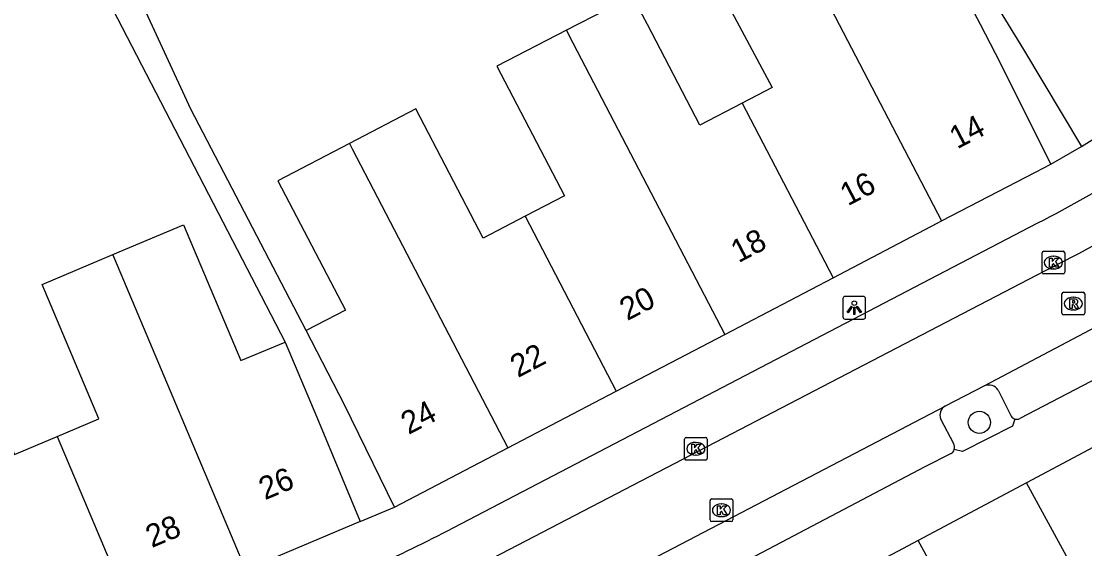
# Model space of a CAD drawing. Extents: x 159718 to 160783, y 383290 to 384030.
# Drawn here: x 160428.04 to 160474.83, y 383476.93 to 383500.14 of the extents above; entities that cross this region are included whole.
import ezdxf

# ---------------------------------------------------------------- set-up
doc = ezdxf.new("R2010")
doc.units = 0
for name, color, linetype in [('IMGEO_Boom', 7, 'Continuous'), ('IMGEO_Kolk', 7, 'Continuous'), ('IMGEO_Lichtpunt', 7, 'Continuous'), ('IMGEO_Pand', 7, 'Continuous'), ('IMGEO_Pand_nummerreeks', 7, 'Continuous'), ('IMGEO_Parkeervlak_open', 7, 'Continuous'), ('IMGEO_Rijbaan_lokaal_open', 7, 'Continuous'), ('IMGEO_Rioolput', 7, 'Continuous'), ('IMGEO_Voetpad_open', 7, 'Continuous')]:
    doc.layers.add(name, color=color, linetype=linetype)

msp = doc.modelspace()

# ---------------------------------------------------------------- linework, layer by layer
at = {"layer": 'IMGEO_Boom'}
msp.add_circle((160470.196, 383482.488), 0.489, dxfattribs=at)
at = {"layer": 'IMGEO_Kolk'}
for p, q in [((160472.953, 383489.095), (160472.953, 383489.947)), ((160473.028, 383490.021), (160473.88, 383490.021)), ((160473.954, 383489.947), (160473.954, 383489.095)), ((160473.441, 383489.801), (160473.466, 383489.801)), ((160473.88, 383489.021), (160473.028, 383489.021)), ((160473.464, 383489.241), (160473.439, 383489.241)), ((160457.22, 383480.899), (160457.22, 383481.751)), ((160457.295, 383481.825), (160458.147, 383481.825)), ((160457.708, 383481.605), (160457.733, 383481.605)), ((160458.221, 383481.751), (160458.221, 383480.899)), ((160457.731, 383481.045), (160457.706, 383481.045)), ((160458.147, 383480.825), (160457.295, 383480.825)), ((160458.421, 383479.121), (160459.273, 383479.121)), ((160458.346, 383478.195), (160458.346, 383479.047)), ((160458.834, 383478.901), (160458.859, 383478.901)), ((160459.347, 383479.047), (160459.347, 383478.195)), ((160458.857, 383478.341), (160458.832, 383478.341)), ((160459.273, 383478.121), (160458.421, 383478.121))]:
    msp.add_line(p, q, dxfattribs=at)
for points in [[(160472.953, 383489.095), (160472.953, 383489.947)], [(160473.028, 383490.021), (160473.88, 383490.021)], [(160473.954, 383489.947), (160473.954, 383489.095)], [(160473.274, 383489.721), (160473.397, 383489.721), (160473.397, 383489.57), (160473.527, 383489.721), (160473.691, 383489.721), (160473.545, 383489.57), (160473.698, 383489.321), (160473.546, 383489.321), (160473.461, 383489.485), (160473.397, 383489.418), (160473.397, 383489.321), (160473.274, 383489.321), (160473.274, 383489.721)], [(160473.88, 383489.021), (160473.028, 383489.021)], [(160457.22, 383480.899), (160457.22, 383481.751)], [(160457.295, 383481.825), (160458.147, 383481.825)], [(160457.541, 383481.525), (160457.664, 383481.525), (160457.664, 383481.374), (160457.794, 383481.525), (160457.958, 383481.525), (160457.812, 383481.374), (160457.965, 383481.125), (160457.813, 383481.125), (160457.728, 383481.289), (160457.664, 383481.222), (160457.664, 383481.125), (160457.541, 383481.125), (160457.541, 383481.525)], [(160458.221, 383481.751), (160458.221, 383480.899)], [(160458.147, 383480.825), (160457.295, 383480.825)], [(160458.421, 383479.121), (160459.273, 383479.121)], [(160458.346, 383478.195), (160458.346, 383479.047)], [(160458.667, 383478.821), (160458.79, 383478.821), (160458.79, 383478.67), (160458.92, 383478.821), (160459.084, 383478.821), (160458.938, 383478.67), (160459.091, 383478.421), (160458.939, 383478.421), (160458.854, 383478.585), (160458.79, 383478.518), (160458.79, 383478.421), (160458.667, 383478.421), (160458.667, 383478.821)], [(160459.347, 383479.047), (160459.347, 383478.195)], [(160459.273, 383478.121), (160458.421, 383478.121)]]:
    msp.add_lwpolyline(points, dxfattribs=at)
for centre, start, end in [((160473.03, 383489.945), 91.552, 178.448), ((160473.03, 383489.945), 91.552, 178.448), ((160473.878, 383489.945), 1.552, 88.448), ((160473.878, 383489.945), 1.552, 88.448), ((160473.03, 383489.097), 181.552, 268.448), ((160473.03, 383489.097), 181.552, 268.448), ((160473.878, 383489.097), 271.552, 358.448), ((160473.878, 383489.097), 271.552, 358.448), ((160457.297, 383481.749), 91.552, 178.448), ((160457.297, 383481.749), 91.552, 178.448), ((160458.145, 383481.749), 1.552, 88.448), ((160458.145, 383481.749), 1.552, 88.448), ((160457.297, 383480.901), 181.552, 268.448), ((160457.297, 383480.901), 181.552, 268.448), ((160458.145, 383480.901), 271.552, 358.448), ((160458.145, 383480.901), 271.552, 358.448), ((160458.423, 383479.045), 91.552, 178.448), ((160458.423, 383479.045), 91.552, 178.448), ((160459.271, 383479.045), 1.552, 88.448), ((160459.271, 383479.045), 1.552, 88.448), ((160458.423, 383478.197), 181.552, 268.448), ((160458.423, 383478.197), 181.552, 268.448), ((160459.271, 383478.197), 271.552, 358.448), ((160459.271, 383478.197), 271.552, 358.448)]:
    msp.add_arc(centre, 0.0765, start, end, dxfattribs=at)
for centre, major_axis, ratio, start_param, end_param in [((160473.44, 383489.521), (-0.387, 0.002), 0.722429, 4.712389, 7.853982), ((160473.465, 383489.521), (-0.39, 0.002), 0.717154, 1.570796, 4.712389), ((160457.707, 383481.325), (-0.387, 0.002), 0.722429, 4.712389, 7.853982), ((160457.732, 383481.325), (-0.39, 0.002), 0.717154, 1.570796, 4.712389), ((160458.833, 383478.621), (-0.387, 0.002), 0.722429, 4.712389, 7.853982), ((160458.858, 383478.621), (-0.39, 0.002), 0.717154, 1.570796, 4.712389)]:
    msp.add_ellipse(centre, major_axis=major_axis, ratio=ratio, start_param=start_param, end_param=end_param, dxfattribs=at)
at = {"layer": 'IMGEO_Lichtpunt'}
for p, q in [((160465.093, 383488.033), (160464.285, 383488.033)), ((160465.093, 383488.033), (160464.285, 383488.033)), ((160464.191, 383487.938), (160464.191, 383487.131)), ((160464.191, 383487.938), (160464.191, 383487.131)), ((160465.187, 383487.131), (160465.187, 383487.938)), ((160465.187, 383487.131), (160465.187, 383487.938)), ((160464.285, 383487.037), (160465.093, 383487.037)), ((160464.285, 383487.037), (160465.093, 383487.037))]:
    msp.add_line(p, q, dxfattribs=at)
for points in [[(160464.565, 383487.602), (160464.604, 383487.574), (160464.416, 383487.312), (160464.378, 383487.339), (160464.565, 383487.602)], [(160464.667, 383487.554), (160464.714, 383487.554), (160464.714, 383487.232), (160464.667, 383487.232), (160464.667, 383487.554)], [(160464.777, 383487.574), (160464.815, 383487.601), (160465.002, 383487.339), (160464.963, 383487.311), (160464.777, 383487.574)]]:
    msp.add_lwpolyline(points, dxfattribs=at)
msp.add_circle((160464.69, 383487.736), 0.0994, dxfattribs=at)
for centre, start, end in [((160464.285, 383487.938), 90, 180), ((160464.285, 383487.938), 90, 180), ((160465.093, 383487.938), 0, 90), ((160465.093, 383487.938), 0, 90), ((160464.285, 383487.131), 180, 270), ((160464.285, 383487.131), 180, 270), ((160465.093, 383487.131), 270, 0), ((160465.093, 383487.131), 270, 360)]:
    msp.add_arc(centre, 0.0946, start, end, dxfattribs=at)
at = {"layer": 'IMGEO_Pand'}
for points in [[(160461.586, 383504.694), (160458.07, 383502.859), (160461.074, 383497.224), (160459.761, 383496.541)], [(160461.586, 383504.694), (160464.03, 383500), (160468.533, 383491.353)], [(160470.216, 383502.033), (160471.464, 383500), (160472.137, 383498.904), (160474.684, 383494.636)], [(160459.761, 383496.541), (160457.9, 383495.572), (160455.587, 383500), (160454.934, 383501.249), (160452.513, 383500), (160452.021, 383499.746)], [(160473.336, 383493.858), (160471.127, 383498.292), (160470.243, 383500), (160469.443, 383501.546)], [(160452.021, 383499.746), (160448.967, 383498.17), (160451.942, 383492.458), (160450.214, 383491.558)], [(160452.021, 383499.746), (160452.135, 383499.527), (160458.991, 383486.362)], [(160474.684, 383494.636), (160479.491, 383497.62)], [(160459.761, 383496.541), (160463.761, 383488.857)], [(160450.214, 383491.558), (160448.357, 383490.591), (160445.394, 383496.282), (160442.476, 383494.762)], [(160442.476, 383494.762), (160439.33, 383493.124), (160442.3, 383487.42), (160440.572, 383486.539)], [(160442.476, 383494.762), (160442.599, 383494.526), (160449.448, 383481.371)], [(160468.533, 383491.353), (160472.662, 383493.507), (160473.336, 383493.858)], [(160450.214, 383491.558), (160454.219, 383483.867)], [(160463.761, 383488.857), (160468.365, 383491.265), (160468.533, 383491.353)], [(160432.064, 383489.875), (160435.177, 383491.189), (160437.698, 383485.217), (160439.641, 383486.018)], [(160429.617, 383481.871), (160431.455, 383482.647), (160428.958, 383488.563), (160432.064, 383489.875)], [(160437.922, 383476.001), (160432.152, 383489.667), (160432.064, 383489.875)], [(160458.991, 383486.362), (160463.761, 383488.857)], [(160422.19, 383485.662), (160425.252, 383486.955), (160427.734, 383481.076), (160429.617, 383481.871)], [(160444.456, 383478.761), (160442.259, 383483.26), (160440.572, 383486.539)], [(160454.219, 383483.867), (160458.991, 383486.362)], [(160439.641, 383486.018), (160441.044, 383482.714), (160442.949, 383478.128)], [(160449.448, 383481.371), (160454.219, 383483.867)], [(160477.037, 383482.36), (160472.268, 383479.822)], [(160429.617, 383481.871), (160432.979, 383473.909)], [(160444.456, 383478.761), (160449.448, 383481.371)], [(160472.268, 383479.822), (160467.502, 383477.285)], [(160476.413, 383472.214), (160472.268, 383479.822)], [(160442.949, 383478.128), (160437.922, 383476.001)], [(160467.502, 383477.285), (160462.733, 383474.747)], [(160474.581, 383464.288), (160467.502, 383477.285)]]:
    msp.add_lwpolyline(points, dxfattribs=at)
at = {"layer": 'IMGEO_Parkeervlak_open'}
for points in [[(160471.016, 383483.903), (160471.6, 383482.763)], [(160468.487, 383482.64), (160469.055, 383481.554)]]:
    msp.add_lwpolyline(points, dxfattribs=at)
for centre, radius, start, end in [((160470.606, 383483.653), 0.48, 31.4072, 112.3045), ((160468.933, 383482.799), 0.474, 121.0513, 199.6025), ((160471.841, 383482.898), 0.276, 209.2205, 251.3897), ((160468.776, 383481.388), 0.325, 343.4635, 30.6772)]:
    msp.add_arc(centre, radius, start, end, dxfattribs=at)
at = {"layer": 'IMGEO_Rijbaan_lokaal_open'}
for points in [[(160486.172, 383493.171), (160479.723, 383489.166), (160477.633, 383487.98), (160475.827, 383486.951), (160470.424, 383484.097)], [(160473.083, 383489.163), (160447.32, 383475.749)], [(160470.424, 383484.097), (160468.689, 383483.205)], [(160452.428, 383474.705), (160468.689, 383483.205)]]:
    msp.add_lwpolyline(points, dxfattribs=at)
msp.add_arc((160453.227, 383529.801), 45.229, 296.04, 302.8053, dxfattribs=at)
at = {"layer": 'IMGEO_Rioolput'}
for p, q in [((160473.829, 383487.289), (160473.829, 383488.141)), ((160473.904, 383488.215), (160474.756, 383488.215)), ((160474.83, 383488.141), (160474.83, 383487.289)), ((160474.317, 383487.995), (160474.342, 383487.995)), ((160474.756, 383487.215), (160473.904, 383487.215)), ((160474.34, 383487.435), (160474.315, 383487.435))]:
    msp.add_line(p, q, dxfattribs=at)
for points in [[(160473.829, 383487.289), (160473.829, 383488.141)], [(160473.904, 383488.215), (160474.756, 383488.215)], [(160474.83, 383488.141), (160474.83, 383487.289)], [(160474.418, 383487.913), (160474.166, 383487.915), (160474.166, 383487.515)], [(160474.166, 383487.515), (160474.29, 383487.515), (160474.29, 383487.677), (160474.301, 383487.677)], [(160474.344, 383487.834), (160474.29, 383487.834), (160474.29, 383487.753)], [(160474.29, 383487.753), (160474.342, 383487.753)], [(160474.348, 383487.648), (160474.419, 383487.515), (160474.559, 383487.515), (160474.494, 383487.641)], [(160474.756, 383487.215), (160473.904, 383487.215)]]:
    msp.add_lwpolyline(points, dxfattribs=at)
for centre, radius, start, end in [((160473.906, 383488.139), 0.0765, 91.552, 178.448), ((160473.906, 383488.139), 0.0765, 91.552, 178.448), ((160474.754, 383488.139), 0.0765, 1.552, 88.448), ((160474.754, 383488.139), 0.0765, 1.552, 88.448), ((160474.3, 383487.624), 0.0533, 26.0293, 88.6989), ((160474.326, 383487.942), 0.19, 274.7715, 282.9687), ((160474.35, 383487.738), 0.0964, 77.0061, 93.1865), ((160474.364, 383487.795), 0.0378, 276.6634, 79.6772), ((160474.417, 383487.803), 0.109, 350.3612, 89.416), ((160474.415, 383487.803), 0.112, 277.5842, 350.9817), ((160474.399, 383487.588), 0.108, 29.5134, 73.7905), ((160473.906, 383487.291), 0.0765, 181.552, 268.448), ((160473.906, 383487.291), 0.0765, 181.552, 268.448), ((160474.754, 383487.291), 0.0765, 271.552, 358.448), ((160474.754, 383487.291), 0.0765, 271.552, 358.448)]:
    msp.add_arc(centre, radius, start, end, dxfattribs=at)
for centre, major_axis, ratio, start_param, end_param in [((160474.316, 383487.715), (-0.387, 0.002), 0.722429, 4.712389, 7.853982), ((160474.341, 383487.715), (-0.39, 0.002), 0.717154, 1.570796, 4.712389)]:
    msp.add_ellipse(centre, major_axis=major_axis, ratio=ratio, start_param=start_param, end_param=end_param, dxfattribs=at)
at = {"layer": 'IMGEO_Voetpad_open'}
for points in [[(160440.572, 383486.539), (160435.49, 383496.267), (160430.856, 383506.328)], [(160429.533, 383505.571), (160439.641, 383486.018)], [(160473.336, 383493.858), (160474.684, 383494.636)], [(160447.037, 383477.852), (160472.774, 383491.267)], [(160486.63, 383491.095), (160480.657, 383487.387), (160479.757, 383486.826), (160478.649, 383486.162), (160477.273, 383485.42), (160475.813, 383484.659), (160475.759, 383484.63), (160475.102, 383484.288), (160471.977, 383482.658)], [(160471.753, 383482.636), (160471.649, 383482.322), (160469.446, 383481.204), (160469.087, 383481.296)], [(160468.952, 383481.115), (160467.798, 383480.536), (160454.001, 383473.268)], [(160442.949, 383478.128), (160444.456, 383478.761)]]:
    msp.add_lwpolyline(points, dxfattribs=at)
for centre, radius, start, end in [((160446.37, 383542.755), 57.863, 297.1492, 301.92492), ((160471.84, 383482.897), 0.275, 251.4535, 299.765), ((160468.768, 383481.393), 0.333, 303.467, 343.0977), ((160423.943, 383521.012), 48.95, 293.4389, 298.1502)]:
    msp.add_arc(centre, radius, start, end, dxfattribs=at)

# ---------------------------------------------------------------- texts
at = {"layer": 'IMGEO_Pand_nummerreeks'}
for s, rotation, p in [('14', 27.5077, (160469.215, 383494.5)), ('16', 27.5077, (160464.403, 383491.994)), ('18', 27.5077, (160459.595, 383489.491)), ('20', 27.5077, (160454.702, 383486.944)), ('22', 27.5077, (160449.886, 383484.435)), ('24', 27.5077, (160445.077, 383481.931)), ('26', 22.8897, (160438.757, 383479.055)), ('28', 22.8897, (160433.778, 383476.952))]:
    msp.add_text(s, height=1, rotation=rotation, dxfattribs=at).set_placement(p)

doc.saveas('drawing.dxf')
